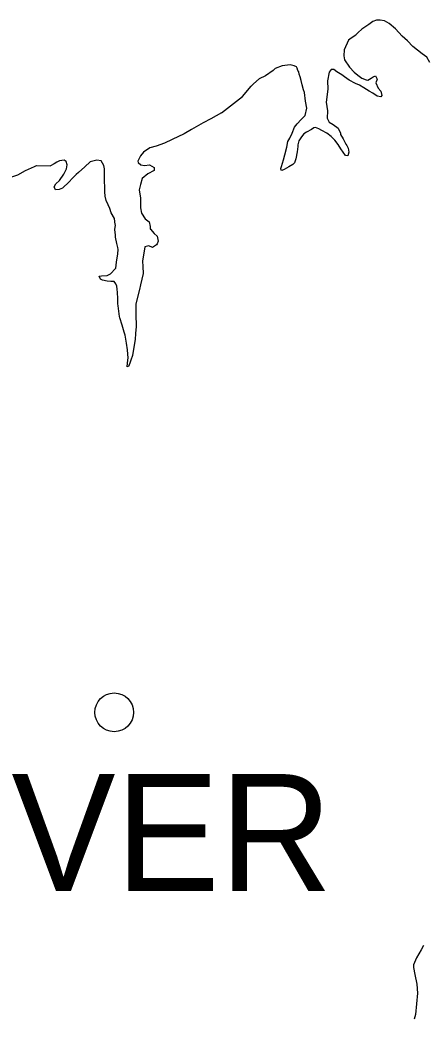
# Model space of a CAD drawing. Extents: x -492261 to -432772, y 1441225 to 1452922.
# Drawn here: x -461543.1 to -461497, y 1451913.8 to 1452026.8 of the extents above; entities that cross this region are included whole.
import ezdxf

# ---------------------------------------------------------------- set-up
doc = ezdxf.new("R2010")
doc.units = 0
doc.layers.add('Default', color=7, linetype='Continuous')

msp = doc.modelspace()

# ---------------------------------------------------------------- linework, layer by layer
at = {"layer": 'Default'}
for points in [[(-461496.74, 1452021.94), (-461497.08, 1452022.54), (-461497.63, 1452022.93), (-461498.67, 1452023.75), (-461499.28, 1452024.39), (-461499.89, 1452024.93), (-461500.65, 1452025.77), (-461501.34, 1452026.34), (-461501.89, 1452026.66), (-461502.37, 1452026.75), (-461502.79, 1452026.75), (-461503.22, 1452026.59), (-461503.66, 1452026.23), (-461504.43, 1452025.7), (-461504.88, 1452025.34), (-461505.1, 1452025.11), (-461505.13, 1452025.04), (-461505.65, 1452024.68), (-461505.97, 1452024.47), (-461506.43, 1452023.39), (-461506.5, 1452022.69), (-461506.39, 1452022.26), (-461505.85, 1452021.42), (-461505.3, 1452020.85), (-461504.89, 1452020.5), (-461504.44, 1452020.16), (-461503.96, 1452019.97), (-461503.78, 1452019.94), (-461503.38, 1452020.17), (-461503.16, 1452020.33), (-461502.89, 1452020.43), (-461502.73, 1452020.06), (-461502.85, 1452019.66), (-461502.59, 1452019.06), (-461502.29, 1452018.69), (-461502.18, 1452018.21), (-461502.3, 1452018.08), (-461502.71, 1452018.15), (-461503.19, 1452018.47), (-461503.61, 1452018.69), (-461504.22, 1452019.09), (-461504.7, 1452019.38), (-461505.18, 1452019.57), (-461505.89, 1452019.94), (-461506.42, 1452020.31), (-461506.7, 1452020.56), (-461507.1, 1452020.78), (-461507.28, 1452020.9), (-461507.63, 1452021.17), (-461507.91, 1452021.17), (-461508.15, 1452020.86), (-461508.34, 1452019.88), (-461508.3, 1452018.93), (-461508.48, 1452017.47), (-461508.35, 1452016.5), (-461508.36, 1452015.65), (-461508.13, 1452015.2), (-461507.7, 1452014.93), (-461507.14, 1452014.51), (-461507.01, 1452014.26), (-461506.88, 1452013.99), (-461506.86, 1452013.79), (-461506.57, 1452013.32), (-461506.24, 1452012.72), (-461506.14, 1452012.57), (-461506.01, 1452012.25), (-461505.9, 1452011.8), (-461506.02, 1452011.39), (-461506.3, 1452011.44), (-461506.84, 1452012.18), (-461507.12, 1452012.66), (-461507.5, 1452013.18), (-461507.93, 1452013.6), (-461508.39, 1452013.97), (-461508.97, 1452014.26), (-461509.3, 1452014.46), (-461509.7, 1452014.6), (-461509.87, 1452014.55), (-461510.15, 1452014.37), (-461510.69, 1452014.09), (-461510.99, 1452013.88), (-461511.29, 1452013.53), (-461511.56, 1452013.1), (-461511.7, 1452012.64), (-461511.67, 1452012.44), (-461511.77, 1452011.84), (-461511.93, 1452011.06), (-461512.07, 1452010.59), (-461512.27, 1452010.41), (-461512.7, 1452010.15), (-461513.24, 1452009.84), (-461513.49, 1452009.74), (-461513.57, 1452009.76), (-461513.62, 1452009.96), (-461513.52, 1452010.19)], [(-461513.52, 1452010.19), (-461513.43, 1452010.57), (-461513.31, 1452010.94), (-461513.14, 1452011.52), (-461512.95, 1452012.38), (-461512.81, 1452013.01), (-461512.59, 1452013.41), (-461512.34, 1452013.96), (-461512.08, 1452014.64), (-461511.76, 1452015.02), (-461511.31, 1452015.51), (-461510.87, 1452015.94), (-461510.68, 1452016.77), (-461510.81, 1452017.59), (-461510.95, 1452018.57), (-461511.03, 1452018.87), (-461511.19, 1452019.44), (-461511.3, 1452019.92), (-461511.43, 1452020.32), (-461511.53, 1452020.64), (-461511.58, 1452020.89), (-461511.69, 1452021.06), (-461511.77, 1452021.31), (-461511.84, 1452021.46), (-461512.12, 1452021.56), (-461512.57, 1452021.68), (-461513.45, 1452021.57), (-461514.25, 1452021.28), (-461514.49, 1452021.03), (-461515.36, 1452020.44), (-461516.08, 1452020.1), (-461516.7, 1452019.54), (-461516.95, 1452019.26), (-461516.95, 1452019.26)], [(-461517.93, 1452018.1), (-461516.95, 1452019.26)], [(-461520.31, 1452016.24), (-461517.93, 1452018.1)], [(-461520.31, 1452016.24), (-461521.53, 1452015.57), (-461522.41, 1452015.11), (-461523.7, 1452014.39), (-461524.54, 1452013.9), (-461525.91, 1452013.23), (-461526.78, 1452012.84), (-461527.71, 1452012.5), (-461528.43, 1452012.29), (-461529.15, 1452011.81), (-461529.5, 1452011.38), (-461529.79, 1452010.8), (-461529.76, 1452010.65), (-461529.43, 1452010.37), (-461529.03, 1452010.31), (-461528.46, 1452010.39), (-461527.93, 1452010.07), (-461527.95, 1452009.74), (-461528.67, 1452009.38), (-461529.31, 1452008.85), (-461529.48, 1452008.17), (-461529.65, 1452007.57), (-461529.48, 1452006.62), (-461529.49, 1452005.51), (-461529.39, 1452004.91), (-461528.95, 1452004.29), (-461528.5, 1452003.92), (-461528.39, 1452003.42), (-461528.38, 1452003.12), (-461528.36, 1452003.1), (-461527.93, 1452002.6), (-461527.6, 1452002.31), (-461527.47, 1452001.76), (-461527.61, 1452001.43), (-461527.66, 1452001.33), (-461528.11, 1452001.02), (-461528.56, 1452001.24), (-461529.01, 1452001.11), (-461529.24, 1451999.48), (-461529.21, 1451998.9), (-461529.2, 1451998.1), (-461529.48, 1451996.82), (-461529.6, 1451996.27), (-461530, 1451994.68), (-461530.01, 1451993.48), (-461529.99, 1451992.1), (-461530.06, 1451991.32), (-461530.1, 1451990.65), (-461530.26, 1451989.54), (-461530.38, 1451988.84), (-461530.59, 1451988.28), (-461530.69, 1451987.96), (-461530.84, 1451987.6), (-461531.01, 1451987.55), (-461530.92, 1451988.33), (-461530.87, 1451988.53), (-461530.96, 1451989.46), (-461531.07, 1451990.21), (-461531.23, 1451991.11), (-461531.34, 1451991.48)], [(-461531.34, 1451991.48), (-461531.55, 1451992.26), (-461531.81, 1451993.08), (-461531.86, 1451993.25), (-461532, 1451994.45), (-461532.03, 1451994.65), (-461532.04, 1451995.26), (-461532.07, 1451995.93), (-461532.13, 1451996.33), (-461532.18, 1451996.66), (-461532.29, 1451996.93), (-461532.47, 1451997.2), (-461532.84, 1451997.2), (-461533.24, 1451997.24), (-461533.79, 1451997.34), (-461534.02, 1451997.46), (-461534.15, 1451997.78), (-461533.88, 1451997.84), (-461533.25, 1451997.87), (-461532.88, 1451998.05), (-461532.31, 1451998.66), (-461532.28, 1451998.69), (-461532.19, 1451999.39), (-461532.03, 1452000.32), (-461532.01, 1452000.79), (-461532.04, 1452001.04), (-461532.17, 1452001.49), (-461532.31, 1452002.19), (-461532.33, 1452002.44), (-461532.39, 1452003.07), (-461532.32, 1452003.55), (-461532.35, 1452003.62), (-461532.43, 1452004.3), (-461532.79, 1452004.94), (-461532.97, 1452005.44), (-461533.13, 1452005.84), (-461533.36, 1452006.34), (-461533.49, 1452006.84), (-461533.53, 1452007.34), (-461533.51, 1452007.89), (-461533.57, 1452008.51), (-461533.55, 1452009.27), (-461533.56, 1452009.92), (-461533.64, 1452010.29), (-461533.77, 1452010.57), (-461533.92, 1452010.82), (-461534.42, 1452010.91), (-461535.17, 1452010.72), (-461535.77, 1452010.16), (-461536.49, 1452009.53), (-461536.78, 1452009.27), (-461537.2, 1452008.82), (-461537.55, 1452008.46), (-461538.32, 1452007.75), (-461538.69, 1452007.59), (-461539.09, 1452007.56), (-461539.25, 1452007.91), (-461539.05, 1452008.24), (-461538.65, 1452008.6), (-461538.14, 1452009.33), (-461537.84, 1452009.91), (-461537.77, 1452010.39), (-461537.88, 1452010.74), (-461538.13, 1452010.91), (-461538.66, 1452010.83), (-461538.96, 1452010.67), (-461539.25, 1452010.49), (-461539.68, 1452010.26)], [(-461550.04, 1452002.29), (-461549.72, 1452002.77), (-461549.65, 1452003.32), (-461549.7, 1452003.55), (-461549.84, 1452004.15), (-461550.17, 1452004.62), (-461550.37, 1452005.24), (-461550.51, 1452005.89), (-461550.22, 1452006.52), (-461549.7, 1452007.15), (-461548.98, 1452007.69), (-461548.61, 1452007.89), (-461547.24, 1452008.36), (-461546.44, 1452008.49), (-461545.04, 1452008.74), (-461544.5, 1452008.89), (-461543.35, 1452009.26), (-461542.51, 1452009.75), (-461541.46, 1452010.18), (-461541.24, 1452010.29), (-461539.68, 1452010.26)], [(-461497.49, 1451922.15), (-461497.74, 1451921.66), (-461498.27, 1451920.74), (-461498.59, 1451919.96), (-461498.59, 1451919.64), (-461498.47, 1451918.86), (-461498.22, 1451917.78), (-461498.17, 1451916.73), (-461498.37, 1451914.33), (-461498.54, 1451913.82)]]:
    msp.add_lwpolyline(points, dxfattribs=at)
msp.add_circle((-461532.46, 1451948.49), 2.19, dxfattribs=at)

# ---------------------------------------------------------------- texts
msp.add_text('SILVER', height=13.2, dxfattribs=at).set_placement((-461570.58, 1451928.31))

doc.saveas('drawing.dxf')
